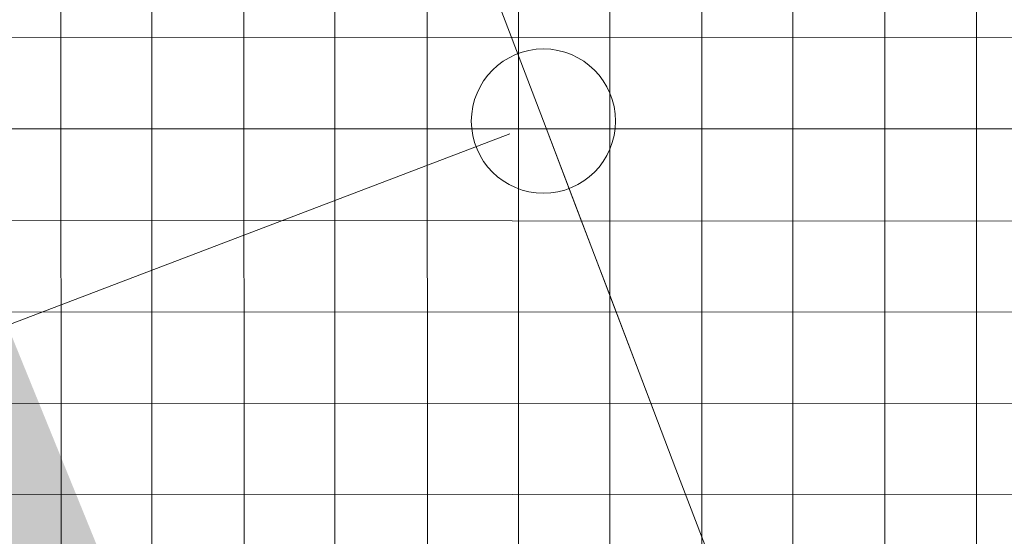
# Model space of a CAD drawing. Header units: metres. Extents: x 6467369 to 7543668, y 5829073 to 6004987.
# Tile 80 of 656: x 7543388.06 to 7543391.48, y 5829499.25 to 5829501.04. Entities that reach past the tile are written whole.
import ezdxf

# ---------------------------------------------------------------- set-up
doc = ezdxf.new("R2010")
doc.units = ezdxf.units.M
for name, pattern in [('1', [0]), ('ACAD_ISO04W100', [30, 24, -3, 0, -3]), ('DASHED2', [0.375, 0.25, -0.125])]:
    doc.linetypes.add(name, pattern=pattern)
doc.layers.get('0').update_dxf_attribs({"lineweight": 0})
for name, color, linetype, lineweight in [('_D-kreskowanie jezdni', 254, 'Continuous', 13), ('_D-kreskowanie pobocze', 32, '1', 13), ('_D-kreskowanie zakrzaczenia', 240, 'Continuous', 9), ('_D-kreskowanie zjazd MB', 4, '1', 13), ('C-DROGI-SYTUACJA-ETYKIETY', 7, 'Continuous', 0), ('C-ROAD', 7, 'Continuous', 0)]:
    doc.layers.add(name, color=color, linetype=linetype, lineweight=lineweight)
pattern_1 = [(0, (0, 0), (0, 0.3175), []), (90, (0, 0), (-0.3175, 1.944126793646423e-17), [])]

# ---------------------------------------------------------------- blocks, each defined once
blk = doc.blocks.new('AeccTickCircle')
blk.add_circle((0, 0), 1)

msp = doc.modelspace()

# ---------------------------------------------------------------- hatches: boundary and pattern name
at = {"layer": '_D-kreskowanie jezdni', "ltscale": 0.01, "transparency": 33554610}
h = msp.add_hatch(dxfattribs=at)
h.set_pattern_fill('ANSI37', color=256, scale=0.1, angle=45)
h.set_pattern_definition([(90, (0, 0), (-0.3175000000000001, 0), []), (180, (0, 0), (-5.551115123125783e-17, -0.3175), [])])
h.paths.add_polyline_path([(7543409.745953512, 5829462.258406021), (7543409.598435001, 5829462.545231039), (7543409.450966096, 5829462.831984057), (7543409.303556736, 5829463.118670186), (7543409.156216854, 5829463.405294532), (7543409.008956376, 5829463.691862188), (7543408.861785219, 5829463.978378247), (7543408.714713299, 5829464.264847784), (7543408.567750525, 5829464.551275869), (7543408.420906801, 5829464.837667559), (7543408.27419203, 5829465.124027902), (7543408.127616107, 5829465.410361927), (7543407.981188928, 5829465.696674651), (7543407.834920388, 5829465.982971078), (7543407.613271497, 5829466.417295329), (7543407.322111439, 5829466.989247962), (7543407.031696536, 5829467.561355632), (7543406.742125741, 5829468.13361888), (7543406.453492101, 5829468.706049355), (7543406.165881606, 5829469.278672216), (7543405.879380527, 5829469.851511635), (7543405.594071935, 5829470.424597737), (7543405.382212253, 5829470.852267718), (7543405.380675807, 5829470.855377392, -0.01973386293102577), (7543395.809390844, 5829492.289613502), (7543395.632383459, 5829492.732808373), (7543395.396215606, 5829493.327661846), (7543395.161067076, 5829493.923258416), (7543394.92686042, 5829494.519555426), (7543394.69351772, 5829495.116510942), (7543394.460964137, 5829495.714074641), (7543394.229125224, 5829496.312194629), (7543393.997930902, 5829496.910807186), (7543393.822919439, 5829497.365403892), (7543393.707589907, 5829497.665409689), (7543393.592364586, 5829497.965548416), (7543393.477233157, 5829498.265816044), (7543393.362185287, 5829498.566208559), (7543393.247210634, 5829498.86672195), (7543393.132298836, 5829499.167352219), (7543393.017439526, 5829499.468095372), (7543392.90262232, 5829499.76894742), (7543392.787836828, 5829500.06990438), (7543392.673072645, 5829500.370962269), (7543392.558319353, 5829500.67211711), (7543392.443566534, 5829500.973364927), (7543392.328803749, 5829501.27470174), (7543392.214020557, 5829501.576123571), (7543388.522689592, 5829511.269764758), (7543383.791993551, 5829509.642775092), (7543387.541343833, 5829499.796771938), (7543387.656157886, 5829499.495269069), (7543387.771013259, 5829499.193689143), (7543387.885920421, 5829498.892036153), (7543388.00088985, 5829498.590314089), (7543388.115932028, 5829498.288526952), (7543388.231057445, 5829497.98667875), (7543388.346276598, 5829497.684773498), (7543388.46159999, 5829497.382815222), (7543388.577038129, 5829497.080807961), (7543388.692601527, 5829496.778755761), (7543388.808300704, 5829496.476662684), (7543388.92414618, 5829496.174532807), (7543389.040148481, 5829495.872370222), (7543389.156318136, 5829495.570179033), (7543389.272665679, 5829495.267963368), (7543389.389201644, 5829494.965727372), (7543389.505936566, 5829494.663475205), (7543389.622880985, 5829494.361211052), (7543389.740045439, 5829494.05893912), (7543389.857440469, 5829493.756663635), (7543389.975076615, 5829493.454388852), (7543390.092964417, 5829493.15211905), (7543390.211114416, 5829492.849858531), (7543390.329537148, 5829492.547611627), (7543390.44824315, 5829492.245382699), (7543390.567242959, 5829491.943176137), (7543390.686547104, 5829491.64099636), (7543390.806166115, 5829491.338847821), (7543390.926110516, 5829491.036735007), (7543391.044985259, 5829490.738192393, 0.02000586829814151), (7543400.899151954, 5829468.63818458), (7543400.900687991, 5829468.635075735), (7543401.045016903, 5829468.34372653), (7543401.189600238, 5829468.052600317), (7543401.334427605, 5829467.761692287), (7543401.479488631, 5829467.470997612), (7543401.62477297, 5829467.18051143), (7543401.770270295, 5829466.890228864), (7543401.915970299, 5829466.600145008), (7543402.061862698, 5829466.310254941), (7543402.207937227, 5829466.020553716), (7543402.35418364, 5829465.73103637), (7543402.500591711, 5829465.44169792), (7543402.647151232, 5829465.152533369), (7543402.793852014, 5829464.863537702), (7543402.940683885, 5829464.574705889), (7543403.087636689, 5829464.286032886), (7543403.234700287, 5829463.997513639), (7543403.381864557, 5829463.709143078), (7543403.529119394, 5829463.420916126), (7543403.676454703, 5829463.132827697), (7543403.823860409, 5829462.844872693), (7543403.971326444, 5829462.55704601), (7543404.118842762, 5829462.269342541), (7543404.266399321, 5829461.981757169), (7543404.413986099, 5829461.694284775), (7543404.561593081, 5829461.406920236), (7543404.709210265, 5829461.119658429), (7543404.856827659, 5829460.832494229), (7543405.004435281, 5829460.545422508), (7543405.152023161, 5829460.258438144), (7543405.299581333, 5829459.971536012), (7543443.377905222, 5829385.935670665), (7543443.49591691, 5829385.706216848), (7543443.613882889, 5829385.476833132), (7543443.731795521, 5829385.247515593), (7543443.849647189, 5829385.018260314), (7543443.967430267, 5829384.789063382), (7543444.085137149, 5829384.55992089), (7543444.202760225, 5829384.330828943), (7543444.320291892, 5829384.101783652), (7543444.437724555, 5829383.872781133), (7543444.555050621, 5829383.643817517), (7543444.672262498, 5829383.414888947), (7543444.789352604, 5829383.185991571), (7543444.906313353, 5829382.957121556), (7543445.02313717, 5829382.728275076), (7543445.200018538, 5829382.381382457), (7543445.432538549, 5829381.924208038), (7543445.664418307, 5829381.466974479), (7543445.895585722, 5829381.009674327), (7543446.125972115, 5829380.552293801), (7543446.355510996, 5829380.09481519), (7543446.584138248, 5829379.637216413), (7543446.811788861, 5829379.179477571), (7543446.868745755, 5829379.064387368, -0.007950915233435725), (7543450.250869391, 5829371.957176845), (7543454.925274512, 5829373.75727092, 0.008251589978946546), (7543451.348885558, 5829381.284375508), (7543451.347654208, 5829381.286863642), (7543451.231868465, 5829381.520239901), (7543451.115894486, 5829381.753429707), (7543450.999740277, 5829381.986436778), (7543450.883413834, 5829382.219264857), (7543450.76692313, 5829382.4519177), (7543450.650276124, 5829382.684399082), (7543450.533480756, 5829382.916712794), (7543450.416544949, 5829383.148862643), (7543450.29947661, 5829383.380852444), (7543450.182283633, 5829383.612686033), (7543450.06497389, 5829383.844367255), (7543449.947555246, 5829384.075899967), (7543449.830035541, 5829384.307288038), (7543449.712422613, 5829384.538535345), (7543449.594724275, 5829384.769645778), (7543449.476948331, 5829385.000623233), (7543449.359102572, 5829385.231471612), (7543449.241194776, 5829385.462194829), (7543449.123232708, 5829385.692796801), (7543449.00522412, 5829385.923281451), (7543448.887176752, 5829386.153652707), (7543448.769098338, 5829386.3839145), (7543448.650996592, 5829386.614070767), (7543448.532879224, 5829386.84412544), (7543448.414753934, 5829387.074082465), (7543448.296628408, 5829387.303945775), (7543448.178510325, 5829387.533719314), (7543448.060407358, 5829387.763407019), (7543447.942327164, 5829387.993012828), (7543447.824277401, 5829388.222540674)])
h.paths.add_polyline_path([(7543458.309081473, 5829366.087622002), (7543458.206268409, 5829366.324367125), (7543458.1034143, 5829366.56118518), (7543458.00051125, 5829366.798072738), (7543457.897551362, 5829367.035026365), (7543457.794526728, 5829367.272042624), (7543457.691429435, 5829367.509118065), (7543457.588251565, 5829367.746249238), (7543457.484985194, 5829367.98343268), (7543457.38162239, 5829368.220664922), (7543457.278155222, 5829368.457942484), (7543457.174575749, 5829368.695261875), (7543457.070876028, 5829368.932619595), (7543456.967048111, 5829369.170012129), (7543456.863084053, 5829369.407435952), (7543456.758975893, 5829369.644887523), (7543456.654715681, 5829369.882363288), (7543456.550295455, 5829370.119859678), (7543456.445707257, 5829370.357373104), (7543456.340943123, 5829370.594899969), (7543456.235995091, 5829370.832436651), (7543456.130855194, 5829371.069979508), (7543456.025515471, 5829371.307524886), (7543455.919967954, 5829371.545069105), (7543455.814204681, 5829371.782608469), (7543455.708217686, 5829372.020139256), (7543455.601999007, 5829372.257657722), (7543455.495540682, 5829372.495160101), (7543455.388834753, 5829372.732642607), (7543455.281873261, 5829372.970101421), (7543455.175899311, 5829373.204762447, 0.0006006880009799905), (7543454.925274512, 5829373.75727092), (7543450.250869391, 5829371.957176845, -0.0006403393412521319), (7543450.51339584, 5829371.380154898), (7543450.670621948, 5829371.032929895), (7543450.880581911, 5829370.566810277), (7543451.089814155, 5829370.100025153), (7543451.298376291, 5829369.63260994), (7543451.506325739, 5829369.164600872), (7543451.713718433, 5829368.696037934), (7543451.920607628, 5829368.226967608), (7543452.127044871, 5829367.757440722), (7543452.28339967, 5829367.400824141), (7543452.386462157, 5829367.165459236), (7543452.489456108, 5829366.929973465), (7543452.592389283, 5829366.694370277), (7543452.695269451, 5829366.458653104), (7543452.798104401, 5829366.22282538), (7543452.900901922, 5829365.98689053), (7543453.003669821, 5829365.750851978), (7543453.106415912, 5829365.514713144), (7543453.209148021, 5829365.278477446), (7543453.311873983, 5829365.042148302), (7543453.414601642, 5829364.805729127), (7543453.517338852, 5829364.569223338), (7543453.620093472, 5829364.33263435), (7543453.722873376, 5829364.095965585), (7543482.827848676, 5829297.07563406), (7543482.964939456, 5829296.759961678), (7543483.102103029, 5829296.444169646), (7543483.239356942, 5829296.128265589), (7543483.37671876, 5829295.812257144), (7543483.514206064, 5829295.496151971), (7543483.651836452, 5829295.179957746), (7543483.789627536, 5829294.863682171), (7543483.927596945, 5829294.547332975), (7543484.065762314, 5829294.230917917), (7543484.204141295, 5829293.914444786), (7543484.342751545, 5829293.59792141), (7543484.481610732, 5829293.281355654), (7543484.620736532, 5829292.964755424), (7543484.760146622, 5829292.648128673), (7543484.899858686, 5829292.331483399), (7543485.039890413, 5829292.01482765), (7543485.180259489, 5829291.69816953), (7543485.320983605, 5829291.381517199), (7543485.462080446, 5829291.064878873), (7543485.603567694, 5829290.748262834), (7543485.745463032, 5829290.431677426), (7543485.887784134, 5829290.115131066), (7543486.030548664, 5829289.798632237), (7543486.173774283, 5829289.482189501), (7543486.317478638, 5829289.165811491), (7543486.461679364, 5829288.849506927), (7543486.606394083, 5829288.533284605), (7543486.751640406, 5829288.217153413), (7543486.897435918, 5829287.901122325), (7543487.042095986, 5829287.588874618, 0.02273060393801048), (7543495.541139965, 5829271.266797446), (7543495.54299273, 5829271.263596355), (7543495.717909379, 5829270.962543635), (7543495.893240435, 5829270.661892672), (7543496.068968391, 5829270.361634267), (7543496.245075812, 5829270.061759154), (7543496.421545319, 5829269.762258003), (7543496.598359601, 5829269.463121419), (7543496.775501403, 5829269.164339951), (7543496.952953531, 5829268.865904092), (7543497.130698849, 5829268.567804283), (7543497.308720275, 5829268.270030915), (7543497.487000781, 5829267.972574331), (7543497.665523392, 5829267.675424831), (7543497.844271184, 5829267.378572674), (7543498.023227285, 5829267.082008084), (7543498.202374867, 5829266.785721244), (7543498.38169715, 5829266.489702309), (7543498.561177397, 5829266.193941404), (7543498.740798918, 5829265.898428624), (7543498.920545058, 5829265.603154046), (7543499.100399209, 5829265.308107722), (7543499.280344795, 5829265.013279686), (7543499.46036528, 5829264.718659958), (7543499.640444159, 5829264.424238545), (7543499.820564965, 5829264.130005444), (7543500.000711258, 5829263.835950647), (7543500.18086663, 5829263.542064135), (7543500.3610147, 5829263.248335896), (7543500.541139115, 5829262.954755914), (7543500.721223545, 5829262.66131418), (7543500.901251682, 5829262.368000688), (7543536.326194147, 5829204.652589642), (7543539.961566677, 5829208.287962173), (7543505.162580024, 5829264.983546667), (7543504.982624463, 5829265.276741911), (7543504.802757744, 5829265.569828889), (7543504.622996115, 5829265.862817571), (7543504.443355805, 5829266.155717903), (7543504.263853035, 5829266.44853982), (7543504.084504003, 5829266.741293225), (7543503.905324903, 5829267.033988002), (7543503.726331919, 5829267.326634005), (7543503.453479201, 5829267.773182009), (7543503.097623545, 5829268.356954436), (7543502.742559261, 5829268.941105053), (7543502.388509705, 5829269.52555757), (7543502.035656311, 5829270.110303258), (7543501.684158, 5829270.695369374), (7543501.334163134, 5829271.280799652), (7543500.98581472, 5829271.866645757), (7543500.639250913, 5829272.452966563), (7543500.294607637, 5829273.039823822), (7543499.952020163, 5829273.627279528), (7543499.866452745, 5829273.775117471, -0.02229541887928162), (7543491.722217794, 5829289.382629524), (7543491.508339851, 5829289.8422757), (7543491.223463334, 5829290.45978346), (7543490.940255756, 5829291.078632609), (7543490.65858889, 5829291.698747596), (7543490.378334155, 5829292.320052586), (7543490.099364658, 5829292.942466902), (7543489.821554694, 5829293.565906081), (7543489.544784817, 5829294.190270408), (7543489.268941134, 5829294.815446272), (7543488.993926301, 5829295.441281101), (7543488.719675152, 5829296.067547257), (7543488.510260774, 5829296.547131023), (7543488.373123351, 5829296.86157259), (7543488.236052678, 5829297.176194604), (7543488.099031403, 5829297.490989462), (7543487.962042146, 5829297.805949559), (7543487.825067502, 5829298.121067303), (7543487.688090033, 5829298.4363351), (7543487.551092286, 5829298.751745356), (7543487.414056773, 5829299.067290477)])
at = {"layer": '_D-kreskowanie pobocze', "ltscale": 0.01, "transparency": 33554623}
h = msp.add_hatch(dxfattribs=at)
h.set_pattern_fill('NET', color=256, scale=0.1)
h.set_pattern_definition(pattern_1)
h.paths.add_polyline_path([(7543375.937389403, 5829546.426974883), (7543375.845583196, 5829546.668068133), (7543375.753835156, 5829546.909038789), (7543375.662155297, 5829547.149890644), (7543375.570553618, 5829547.390627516), (7543375.479040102, 5829547.631253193), (7543375.387624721, 5829547.871771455), (7543375.296317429, 5829548.112186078), (7543375.205128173, 5829548.352500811), (7543375.114066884, 5829548.5927194), (7543375.023143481, 5829548.832845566), (7543374.932367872, 5829549.072883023), (7543374.841749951, 5829549.312835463), (7543374.751299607, 5829549.552706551), (7543374.661026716, 5829549.792499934), (7543374.570941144, 5829550.032219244), (7543374.481052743, 5829550.271868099), (7543374.391371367, 5829550.511450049), (7543374.301906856, 5829550.750968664), (7543374.212669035, 5829550.990427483), (7543374.123667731, 5829551.229829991), (7543374.034912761, 5829551.469179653), (7543373.946413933, 5829551.708479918), (7543373.858181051, 5829551.947734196), (7543373.770223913, 5829552.186945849), (7543373.682418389, 5829552.42648475), (7543373.59503716, 5829552.665635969), (7543373.50796108, 5829552.904754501), (7543373.421199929, 5829553.143843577), (7543373.33476348, 5829553.382906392), (7543373.248661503, 5829553.621946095), (7543373.162901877, 5829553.860970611, -0.00658835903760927), (7543371.479583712, 5829558.764693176), (7543372.138758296, 5829559.865748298), (7543371.813068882, 5829560.781841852), (7543370.660324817, 5829558.856350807, 0.007022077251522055), (7543372.456802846, 5829553.60813834), (7543372.542882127, 5829553.368222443), (7543372.629296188, 5829553.12831632), (7543372.716035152, 5829552.888416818), (7543372.803089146, 5829552.648520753), (7543372.890448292, 5829552.408624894), (7543372.978102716, 5829552.168725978), (7543373.066042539, 5829551.9288207), (7543373.154257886, 5829551.688905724), (7543373.242738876, 5829551.448977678), (7543373.331475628, 5829551.209033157), (7543373.420458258, 5829550.969068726), (7543373.50967688, 5829550.729080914), (7543373.599121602, 5829550.489066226), (7543373.688782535, 5829550.24902114), (7543373.778649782, 5829550.008942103), (7543373.868713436, 5829549.768825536), (7543373.958963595, 5829549.528667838), (7543374.049390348, 5829549.288465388), (7543374.139983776, 5829549.048214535), (7543374.230733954, 5829548.807911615), (7543374.321630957, 5829548.567552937), (7543374.412664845, 5829548.3271348), (7543374.503825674, 5829548.086653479), (7543374.595103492, 5829547.846105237), (7543374.686488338, 5829547.605486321), (7543374.777970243, 5829547.364792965), (7543374.869539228, 5829547.124021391), (7543374.961185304, 5829546.883167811), (7543375.052898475, 5829546.642228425), (7543375.144668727, 5829546.401199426), (7543375.236486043, 5829546.160077), (7543392.214020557, 5829501.576123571), (7543392.328803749, 5829501.27470174), (7543392.443566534, 5829500.973364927), (7543392.558319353, 5829500.67211711), (7543392.673072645, 5829500.370962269), (7543392.787836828, 5829500.06990438), (7543392.90262232, 5829499.76894742), (7543393.017439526, 5829499.468095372), (7543393.132298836, 5829499.167352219), (7543393.247210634, 5829498.86672195), (7543393.362185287, 5829498.566208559), (7543393.477233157, 5829498.265816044), (7543393.592364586, 5829497.965548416), (7543393.707589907, 5829497.665409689), (7543393.822919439, 5829497.365403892), (7543393.938363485, 5829497.065535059), (7543394.05393234, 5829496.765807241), (7543394.169636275, 5829496.466224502), (7543394.285485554, 5829496.166790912), (7543394.401490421, 5829495.867510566), (7543394.517661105, 5829495.568387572), (7543394.63400782, 5829495.269426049), (7543394.750540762, 5829494.970630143), (7543394.867270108, 5829494.672004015), (7543394.984206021, 5829494.373551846), (7543395.101358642, 5829494.07527784), (7543395.218738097, 5829493.777186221), (7543395.336354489, 5829493.479281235), (7543395.454217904, 5829493.181567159), (7543395.572338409, 5829492.884048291), (7543395.690726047, 5829492.586728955), (7543395.809390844, 5829492.289613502, 0.004998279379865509), (7543398.073473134, 5829486.78958603), (7543400.036642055, 5829486.009607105), (7543400.239929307, 5829486.098307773), (7543399.878266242, 5829486.879557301), (7543398.642061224, 5829487.370709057, -0.004733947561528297), (7543396.505894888, 5829492.567789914), (7543396.387374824, 5829492.864542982), (7543396.269271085, 5829493.161149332), (7543396.151558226, 5829493.457640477), (7543396.033953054, 5829493.754701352), (7543395.916584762, 5829494.051977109), (7543395.799443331, 5829494.349463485), (7543395.682518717, 5829494.647156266), (7543395.565800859, 5829494.945051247), (7543395.449279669, 5829495.243144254), (7543395.332945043, 5829495.541431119), (7543395.216786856, 5829495.839907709), (7543395.100794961, 5829496.138569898), (7543394.984959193, 5829496.437413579), (7543394.869269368, 5829496.736434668), (7543394.753715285, 5829497.035629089), (7543394.638286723, 5829497.334992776), (7543394.522973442, 5829497.634521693), (7543394.40776519, 5829497.934211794), (7543394.292651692, 5829498.234059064), (7543394.177622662, 5829498.53405948), (7543394.062667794, 5829498.834209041), (7543393.947776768, 5829499.134503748), (7543393.83293925, 5829499.434939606), (7543393.718144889, 5829499.735512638), (7543393.603383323, 5829500.036218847), (7543393.488644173, 5829500.337054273), (7543393.373917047, 5829500.638014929), (7543393.259191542, 5829500.939096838), (7543393.144457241, 5829501.240296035), (7543393.029703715, 5829501.541608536), (7543392.914922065, 5829501.843026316)])
h.paths.add_polyline_path([(7543352.368798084, 5829623.423790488), (7543352.278386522, 5829623.668134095), (7543352.187823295, 5829623.912325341), (7543352.097115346, 5829624.156366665), (7543352.006269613, 5829624.400260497), (7543351.915293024, 5829624.644009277), (7543351.824192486, 5829624.887615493), (7543351.732974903, 5829625.131081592), (7543351.641647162, 5829625.374410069), (7543351.550216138, 5829625.617603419), (7543351.4586887, 5829625.860664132), (7543351.367071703, 5829626.103594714), (7543351.27537199, 5829626.346397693), (7543351.183596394, 5829626.589075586), (7543351.091751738, 5829626.831630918), (7543350.999844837, 5829627.074066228), (7543350.907882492, 5829627.316384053), (7543350.815871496, 5829627.558586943), (7543350.723818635, 5829627.800677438), (7543350.631730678, 5829628.042658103), (7543350.539614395, 5829628.284531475), (7543350.447476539, 5829628.526300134), (7543350.355323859, 5829628.76796662), (7543350.263163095, 5829629.009533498), (7543350.171000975, 5829629.251003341), (7543350.078844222, 5829629.492378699), (7543349.986699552, 5829629.73366213), (7543349.894573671, 5829629.974856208), (7543349.80247204, 5829630.215966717), (7543338.554588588, 5829659.661105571), (7543338.839836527, 5829660.450421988), (7543338.427254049, 5829661.515460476), (7543337.754498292, 5829659.653861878), (7543349.101849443, 5829629.948332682), (7543349.193949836, 5829629.707225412), (7543349.28606829, 5829629.46605078), (7543349.37819811, 5829629.22480623), (7543349.470332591, 5829628.9834892), (7543349.562465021, 5829628.742097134), (7543349.654588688, 5829628.500627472), (7543349.746696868, 5829628.259077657), (7543349.838782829, 5829628.01744513), (7543349.93083984, 5829627.775727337), (7543350.022861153, 5829627.533921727), (7543350.114840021, 5829627.292025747), (7543350.206769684, 5829627.050036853), (7543350.298643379, 5829626.807952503), (7543350.39045433, 5829626.565770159), (7543350.482195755, 5829626.32348729), (7543350.573860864, 5829626.081101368), (7543350.665442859, 5829625.838609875), (7543350.756934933, 5829625.596010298), (7543350.84833027, 5829625.353300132), (7543350.939622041, 5829625.110476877), (7543351.030803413, 5829624.867538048), (7543351.121867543, 5829624.624481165), (7543351.212807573, 5829624.381303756), (7543351.303616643, 5829624.138003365), (7543351.394287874, 5829623.894577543), (7543351.484814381, 5829623.651023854), (7543351.575189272, 5829623.407339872), (7543351.665405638, 5829623.163523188), (7543351.755456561, 5829622.919571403), (7543351.845335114, 5829622.675482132), (7543351.935034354, 5829622.431253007, -0.01821006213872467), (7543358.762239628, 5829601.489134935), (7543358.833716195, 5829601.238965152), (7543358.904965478, 5829600.988802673), (7543358.975994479, 5829600.738649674), (7543359.0468102, 5829600.48850831), (7543359.117419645, 5829600.238380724), (7543359.187829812, 5829599.988269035), (7543359.258047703, 5829599.73817535), (7543359.328080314, 5829599.48810176), (7543359.397934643, 5829599.238050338), (7543359.467617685, 5829598.988023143), (7543359.537136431, 5829598.738022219), (7543359.606497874, 5829598.4880496), (7543359.675709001, 5829598.238107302), (7543359.744776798, 5829597.988197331), (7543359.81370825, 5829597.738321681), (7543359.882510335, 5829597.488482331), (7543359.951190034, 5829597.238681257), (7543360.019754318, 5829596.988920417), (7543360.088210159, 5829596.739201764), (7543360.156564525, 5829596.489527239), (7543360.224824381, 5829596.239898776), (7543360.292996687, 5829595.990318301), (7543360.361088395, 5829595.740787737), (7543360.429106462, 5829595.49130899), (7543360.497057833, 5829595.241883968), (7543360.564949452, 5829594.992514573), (7543360.632788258, 5829594.743202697), (7543360.700581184, 5829594.493950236), (7543360.768335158, 5829594.244759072), (7543360.836057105, 5829593.995631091), (7543360.903753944, 5829593.746568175), (7543366.74863375, 5829572.242323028), (7543366.816308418, 5829571.993343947), (7543366.883966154, 5829571.744468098), (7543366.9516173, 5829571.495698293), (7543367.01927219, 5829571.247037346), (7543367.086941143, 5829570.99848807), (7543367.154634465, 5829570.75005328), (7543367.222362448, 5829570.501735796), (7543367.290135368, 5829570.253538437), (7543367.357963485, 5829570.005464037), (7543367.425857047, 5829569.757515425), (7543367.493826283, 5829569.509695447), (7543367.561881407, 5829569.262006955), (7543367.630032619, 5829569.014452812), (7543367.698290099, 5829568.767035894), (7543367.766664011, 5829568.519759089), (7543367.835164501, 5829568.272625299), (7543367.903801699, 5829568.025637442), (7543367.972585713, 5829567.778798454), (7543368.041526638, 5829567.532111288), (7543368.110634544, 5829567.285578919), (7543368.179919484, 5829567.039204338), (7543368.249391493, 5829566.792990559), (7543368.319060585, 5829566.546940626), (7543368.38893675, 5829566.301057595), (7543368.459029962, 5829566.055344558), (7543368.52935017, 5829565.80980463), (7543368.599907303, 5829565.564440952), (7543368.670711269, 5829565.319256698), (7543368.741771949, 5829565.074255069), (7543368.743778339, 5829565.067368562), (7543370.653639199, 5829564.087831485), (7543370.291889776, 5829565.116258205), (7543369.373771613, 5829565.58714632), (7543369.250252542, 5829566.016686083), (7543369.180151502, 5829566.261460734), (7543369.110370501, 5829566.506077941), (7543369.040690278, 5829566.751270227), (7543368.971207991, 5829566.996659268), (7543368.901913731, 5829567.242242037), (7543368.832797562, 5829567.488015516), (7543368.763849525, 5829567.733976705), (7543368.69505964, 5829567.980122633), (7543368.6264179, 5829568.226450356), (7543368.557914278, 5829568.472956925), (7543368.489538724, 5829568.719639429), (7543368.421281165, 5829568.966494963), (7543368.353131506, 5829569.213520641), (7543368.285079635, 5829569.460713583), (7543368.217115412, 5829569.708070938), (7543368.149228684, 5829569.955589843), (7543368.081409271, 5829570.20326746), (7543368.01364698, 5829570.451100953), (7543367.945931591, 5829570.699087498), (7543367.878252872, 5829570.947224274), (7543367.810600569, 5829571.195508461), (7543367.742964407, 5829571.443937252), (7543367.675334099, 5829571.69250783), (7543367.607699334, 5829571.941217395), (7543367.540049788, 5829572.190063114), (7543367.472376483, 5829572.439037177), (7543361.627495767, 5829593.943285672), (7543361.559793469, 5829594.19236867), (7543361.492060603, 5829594.441536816), (7543361.424290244, 5829594.69078823), (7543361.356475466, 5829594.940121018), (7543361.288609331, 5829595.189533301), (7543361.2206849, 5829595.439023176), (7543361.152695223, 5829595.688588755), (7543361.084633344, 5829595.938228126), (7543361.016492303, 5829596.187939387), (7543360.948265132, 5829596.437720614), (7543360.87994486, 5829596.687569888), (7543360.811524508, 5829596.937485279), (7543360.742997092, 5829597.187464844), (7543360.674355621, 5829597.437506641), (7543360.605593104, 5829597.687608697), (7543360.536702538, 5829597.937769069), (7543360.46767692, 5829598.187985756), (7543360.398509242, 5829598.438256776), (7543360.329192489, 5829598.688580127), (7543360.259719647, 5829598.938953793), (7543360.190083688, 5829599.189375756), (7543360.120277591, 5829599.439843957), (7543360.050294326, 5829599.690356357), (7543359.980126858, 5829599.940910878), (7543359.909768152, 5829600.191505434), (7543359.839211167, 5829600.442137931), (7543359.768448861, 5829600.692806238), (7543359.697474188, 5829600.943508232), (7543359.6262801, 5829601.194241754), (7543359.554859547, 5829601.445004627), (7543359.483295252, 5829601.695481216, 0.01821006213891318), (7543352.639053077, 5829622.689821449), (7543352.549138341, 5829622.93463656), (7543352.459051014, 5829623.179292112)])
h = msp.add_hatch(dxfattribs=at)
h.set_pattern_fill('NET', color=256, scale=0.1)
h.set_pattern_definition(pattern_1)
h.paths.add_polyline_path([(7543363.08682504, 5829566.685213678), (7543363.017268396, 5829566.935510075), (7543362.947906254, 5829567.185752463), (7543362.878728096, 5829567.435937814), (7543362.809723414, 5829567.686063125), (7543362.740881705, 5829567.936125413), (7543362.672192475, 5829568.186121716), (7543362.603645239, 5829568.436049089), (7543362.535229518, 5829568.68590461), (7543362.466934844, 5829568.935685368), (7543362.39875076, 5829569.185388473), (7543362.330666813, 5829569.435011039), (7543362.262672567, 5829569.684550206), (7543362.194757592, 5829569.934003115), (7543362.126911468, 5829570.183366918), (7543362.059123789, 5829570.43263878), (7543361.99138416, 5829570.681815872), (7543361.923682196, 5829570.930895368), (7543356.07880239, 5829592.435140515), (7543356.011123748, 5829592.684136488), (7543355.943456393, 5829592.933063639), (7543355.875793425, 5829593.181920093), (7543355.808127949, 5829593.430703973), (7543355.740453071, 5829593.679413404), (7543355.672761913, 5829593.928046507), (7543355.605047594, 5829594.176601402), (7543355.537303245, 5829594.425076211), (7543355.469522, 5829594.673469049), (7543355.401697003, 5829594.921778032), (7543355.333821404, 5829595.170001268), (7543355.26588836, 5829595.418136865), (7543355.197891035, 5829595.666182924), (7543355.129822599, 5829595.914137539), (7543355.061676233, 5829596.161998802), (7543354.993445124, 5829596.409764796), (7543354.925122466, 5829596.657433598), (7543354.856701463, 5829596.905003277), (7543354.788175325, 5829597.152471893), (7543354.719537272, 5829597.399837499), (7543354.650780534, 5829597.647098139), (7543354.581898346, 5829597.894251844), (7543354.512883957, 5829598.141296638), (7543354.443730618, 5829598.388230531), (7543354.374431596, 5829598.635051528), (7543354.304980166, 5829598.881757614), (7543354.23536961, 5829599.128346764), (7543354.16559322, 5829599.374816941), (7543354.0956443, 5829599.621166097), (7543354.025516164, 5829599.867392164), (7543353.955202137, 5829600.113493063, 0.01821006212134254), (7543347.240843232, 5829620.709460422), (7543347.152602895, 5829620.94971728), (7543347.064138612, 5829621.189965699), (7543346.975457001, 5829621.430207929), (7543346.886564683, 5829621.670446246), (7543346.797468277, 5829621.910682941), (7543346.708174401, 5829622.150920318), (7543346.618689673, 5829622.391160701), (7543346.529020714, 5829622.63140643), (7543346.439174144, 5829622.871659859), (7543346.349156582, 5829623.111923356), (7543346.258974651, 5829623.352199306), (7543346.168634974, 5829623.592490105), (7543346.078144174, 5829623.832798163), (7543345.987508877, 5829624.073125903), (7543345.89673571, 5829624.313475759), (7543345.805831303, 5829624.553850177), (7543345.714802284, 5829624.794251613), (7543345.623655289, 5829625.034682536), (7543345.532396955, 5829625.275145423), (7543345.441033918, 5829625.515642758), (7543345.349572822, 5829625.756177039), (7543345.25802031, 5829625.996750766), (7543345.166383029, 5829626.237366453), (7543345.074667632, 5829626.478026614), (7543344.982880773, 5829626.718733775), (7543344.89102911, 5829626.959490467), (7543344.79911931, 5829627.200299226), (7543344.707158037, 5829627.441162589), (7543344.615151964, 5829627.682083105), (7543344.523107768, 5829627.923063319), (7543344.43103213, 5829628.164105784), (7543344.268288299, 5829628.590142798), (7543342.331775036, 5829629.456119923), (7543341.164070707, 5829629.010063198), (7543341.431704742, 5829628.309440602), (7543342.309201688, 5829628.644639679), (7543343.678684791, 5829628.032229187), (7543344.098421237, 5829626.932862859), (7543344.190293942, 5829626.692151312), (7543344.282101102, 5829626.451511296), (7543344.373836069, 5829626.210940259), (7543344.465492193, 5829625.970435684), (7543344.557062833, 5829625.729995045), (7543344.64854135, 5829625.489615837), (7543344.739921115, 5829625.249295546), (7543344.831195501, 5829625.009031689), (7543344.922357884, 5829624.768821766), (7543345.01340165, 5829624.528663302), (7543345.104320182, 5829624.28855384), (7543345.195106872, 5829624.048490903), (7543345.285755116, 5829623.808472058), (7543345.376258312, 5829623.568494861), (7543345.46660986, 5829623.328556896), (7543345.556803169, 5829623.088655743), (7543345.646831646, 5829622.848789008), (7543345.736688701, 5829622.608954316), (7543345.82636775, 5829622.369149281), (7543345.915862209, 5829622.129371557), (7543346.005165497, 5829621.889618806), (7543346.094271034, 5829621.649888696), (7543346.183172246, 5829621.410178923), (7543346.271862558, 5829621.170487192), (7543346.360335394, 5829620.930811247), (7543346.448584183, 5829620.691148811), (7543346.536714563, 5829620.451191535, -0.01821006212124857), (7543353.234058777, 5829599.907453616), (7543353.304201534, 5829599.661953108), (7543353.374164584, 5829599.416307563), (7543353.443954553, 5829599.170519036), (7543353.513578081, 5829598.924589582), (7543353.58304182, 5829598.67852124), (7543353.652352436, 5829598.432316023), (7543353.721516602, 5829598.185975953), (7543353.790541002, 5829597.939503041), (7543353.859432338, 5829597.692899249), (7543353.928197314, 5829597.446166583), (7543353.996842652, 5829597.199306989), (7543354.065375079, 5829596.952322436), (7543354.133801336, 5829596.705214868), (7543354.202128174, 5829596.457986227), (7543354.270362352, 5829596.21063844), (7543354.338510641, 5829595.963173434), (7543354.406579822, 5829595.715593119), (7543354.474576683, 5829595.467899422), (7543354.542508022, 5829595.220094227), (7543354.61038065, 5829594.972179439), (7543354.678201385, 5829594.724156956), (7543354.74597705, 5829594.476028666), (7543354.813714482, 5829594.227796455), (7543354.881420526, 5829593.979462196), (7543354.949102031, 5829593.731027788), (7543355.016765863, 5829593.482495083), (7543355.084418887, 5829593.233865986), (7543355.15206798, 5829592.985142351), (7543355.219720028, 5829592.736326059), (7543355.287381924, 5829592.487418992), (7543355.355059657, 5829592.238426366), (7543361.199940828, 5829570.734176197), (7543361.267650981, 5829570.485066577), (7543361.335406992, 5829570.235829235), (7543361.403219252, 5829569.986467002), (7543361.471098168, 5829569.736982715), (7543361.539054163, 5829569.487379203), (7543361.607097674, 5829569.23765932), (7543361.675239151, 5829568.987825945), (7543361.743489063, 5829568.737881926), (7543361.811857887, 5829568.487830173), (7543361.880356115, 5829568.237673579), (7543361.948994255, 5829567.987415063), (7543362.017782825, 5829567.737057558), (7543362.086732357, 5829567.48660403), (7543362.155853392, 5829567.236057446), (7543362.225156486, 5829566.985420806), (7543362.294652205, 5829566.734697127), (7543362.364351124, 5829566.483889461), (7543362.434263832, 5829566.233000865), (7543362.504400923, 5829565.982034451), (7543362.574773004, 5829565.730993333), (7543362.645390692, 5829565.479880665), (7543362.716264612, 5829565.228699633), (7543362.787405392, 5829564.977453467), (7543362.858823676, 5829564.726145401), (7543362.930422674, 5829564.475153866), (7543363.002423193, 5829564.223746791), (7543363.074733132, 5829563.972287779), (7543363.147363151, 5829563.720780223), (7543363.220323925, 5829563.469227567), (7543363.293626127, 5829563.217633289), (7543363.367279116, 5829562.966005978, 0.01461486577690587), (7543367.04353843, 5829551.669307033), (7543367.131919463, 5829551.422975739), (7543367.220726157, 5829551.17642703), (7543367.309784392, 5829550.930112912), (7543367.39908349, 5829550.684029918), (7543367.4886128, 5829550.438174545), (7543367.578361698, 5829550.192543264), (7543367.668448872, 5829549.946780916), (7543367.758600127, 5829549.701601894), (7543367.848939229, 5829549.456636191), (7543367.939455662, 5829549.211880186), (7543368.030138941, 5829548.967330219), (7543368.120978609, 5829548.722982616), (7543368.211964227, 5829548.478833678), (7543368.303085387, 5829548.234879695), (7543368.394331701, 5829547.991116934), (7543368.485692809, 5829547.747541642), (7543368.577158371, 5829547.504150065), (7543368.668718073, 5829547.26093842), (7543368.760361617, 5829547.017902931), (7543368.852078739, 5829546.775039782), (7543368.943859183, 5829546.532345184), (7543369.035692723, 5829546.289815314), (7543369.127569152, 5829546.047446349), (7543369.219478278, 5829545.805234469), (7543369.311409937, 5829545.563175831), (7543369.403353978, 5829545.321266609), (7543369.495300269, 5829545.07950297), (7543369.587238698, 5829544.837881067), (7543369.679159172, 5829544.596397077), (7543369.771051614, 5829544.355047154), (7543369.862907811, 5829544.113822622), (7543383.082389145, 5829509.398726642), (7543383.791993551, 5829509.642775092), (7543370.563809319, 5829544.380725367), (7543370.471954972, 5829544.621945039), (7543370.380073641, 5829544.863265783), (7543370.288175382, 5829545.104691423), (7543370.196270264, 5829545.346225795), (7543370.10436837, 5829545.587872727), (7543370.012479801, 5829545.829636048), (7543369.920614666, 5829546.07151959), (7543369.828783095, 5829546.313527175), (7543369.73699523, 5829546.555662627), (7543369.64526123, 5829546.797929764), (7543369.553591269, 5829547.040332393), (7543369.461995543, 5829547.282874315), (7543369.370484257, 5829547.525559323), (7543369.279067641, 5829547.768391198), (7543369.18775594, 5829548.011373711), (7543369.096559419, 5829548.254510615), (7543369.005488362, 5829548.497805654), (7543368.914553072, 5829548.741262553), (7543368.823763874, 5829548.984885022), (7543368.733131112, 5829549.22867675), (7543368.642665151, 5829549.472641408), (7543368.552376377, 5829549.716782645), (7543368.462275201, 5829549.96110409), (7543368.372372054, 5829550.205609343), (7543368.28267739, 5829550.450301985), (7543368.193201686, 5829550.695185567), (7543368.103955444, 5829550.940263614), (7543368.014949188, 5829551.185539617), (7543367.926193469, 5829551.431017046), (7543367.837698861, 5829551.676699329), (7543367.749475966, 5829551.922589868, -0.01461486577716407), (7543364.086943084, 5829563.177154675), (7543364.013556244, 5829563.427873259), (7543363.940511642, 5829563.678583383), (7543363.867798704, 5829563.929281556), (7543363.795406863, 5829564.179964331), (7543363.72332555, 5829564.430628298), (7543363.651544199, 5829564.68127009), (7543363.580052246, 5829564.931886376), (7543363.50883913, 5829565.18247386), (7543363.437894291, 5829565.433029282), (7543363.367207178, 5829565.683549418), (7543363.296767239, 5829565.934031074), (7543363.226563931, 5829566.184471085), (7543363.156586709, 5829566.43486632)])
h.paths.add_polyline_path([(7543405.299581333, 5829459.971536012), (7543405.152023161, 5829460.258438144), (7543405.004435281, 5829460.545422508), (7543404.856827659, 5829460.832494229), (7543404.709210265, 5829461.119658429), (7543404.561593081, 5829461.406920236), (7543404.413986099, 5829461.694284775), (7543404.266399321, 5829461.981757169), (7543404.118842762, 5829462.269342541), (7543403.971326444, 5829462.55704601), (7543403.823860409, 5829462.844872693), (7543403.676454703, 5829463.132827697), (7543403.529119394, 5829463.420916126), (7543403.381864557, 5829463.709143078), (7543403.234700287, 5829463.997513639), (7543403.087636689, 5829464.286032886), (7543402.940683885, 5829464.574705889), (7543402.793852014, 5829464.863537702), (7543402.647151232, 5829465.152533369), (7543402.500591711, 5829465.44169792), (7543402.35418364, 5829465.73103637), (7543402.207937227, 5829466.020553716), (7543402.061862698, 5829466.310254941), (7543401.915970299, 5829466.600145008), (7543401.770270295, 5829466.890228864), (7543401.62477297, 5829467.18051143), (7543401.479488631, 5829467.470997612), (7543401.334427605, 5829467.761692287), (7543401.189600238, 5829468.052600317), (7543401.045016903, 5829468.34372653), (7543400.900687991, 5829468.635075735), (7543400.756623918, 5829468.926652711, -0.01946782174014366), (7543391.167017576, 5829490.432634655), (7543391.046390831, 5829490.734662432), (7543390.926110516, 5829491.036735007), (7543390.806166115, 5829491.338847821), (7543390.686547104, 5829491.64099636), (7543390.567242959, 5829491.943176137), (7543390.44824315, 5829492.245382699), (7543390.329537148, 5829492.547611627), (7543390.211114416, 5829492.849858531), (7543390.092964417, 5829493.15211905), (7543389.975076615, 5829493.454388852), (7543389.857440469, 5829493.756663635), (7543389.740045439, 5829494.05893912), (7543389.622880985, 5829494.361211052), (7543389.505936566, 5829494.663475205), (7543389.389201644, 5829494.965727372), (7543389.272665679, 5829495.267963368), (7543389.156318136, 5829495.570179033), (7543389.040148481, 5829495.872370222), (7543388.92414618, 5829496.174532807), (7543388.808300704, 5829496.476662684), (7543388.692601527, 5829496.778755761), (7543388.577038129, 5829497.080807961), (7543388.46159999, 5829497.382815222), (7543388.346276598, 5829497.684773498), (7543388.231057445, 5829497.98667875), (7543388.115932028, 5829498.288526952), (7543388.00088985, 5829498.590314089), (7543387.885920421, 5829498.892036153), (7543387.771013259, 5829499.193689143), (7543387.656157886, 5829499.495269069), (7543387.541343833, 5829499.796771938), (7543383.791993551, 5829509.642775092), (7543383.082389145, 5829509.398726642), (7543386.840443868, 5829499.52986514), (7543386.955267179, 5829499.22833796), (7543387.070141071, 5829498.926709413), (7543387.18507602, 5829498.62498349), (7543387.300082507, 5829498.323164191), (7543387.415171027, 5829498.021255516), (7543387.530352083, 5829497.71926148), (7543387.645636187, 5829497.417186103), (7543387.761033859, 5829497.115033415), (7543387.876555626, 5829496.812807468), (7543387.992212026, 5829496.510512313), (7543388.108013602, 5829496.208152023), (7543388.223970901, 5829495.905730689), (7543388.340094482, 5829495.603252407), (7543388.456394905, 5829495.300721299), (7543388.57288274, 5829494.998141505), (7543388.689568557, 5829494.695517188), (7543388.806462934, 5829494.392852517), (7543388.923576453, 5829494.090151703), (7543389.040919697, 5829493.787418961), (7543389.158503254, 5829493.484658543), (7543389.276337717, 5829493.181874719), (7543389.394433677, 5829492.879071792), (7543389.512801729, 5829492.576254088), (7543389.631452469, 5829492.273425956), (7543389.750396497, 5829491.970591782), (7543389.869644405, 5829491.667755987), (7543389.989206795, 5829491.364923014), (7543390.109094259, 5829491.062097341), (7543390.229177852, 5829490.759633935), (7543390.349742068, 5829490.456848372), (7543390.470661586, 5829490.154087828, 0.01946782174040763), (7543400.084220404, 5829468.594427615), (7543400.228457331, 5829468.302500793), (7543400.373126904, 5829468.010463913), (7543400.518202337, 5829467.71834763), (7543400.663343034, 5829467.426810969), (7543400.808706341, 5829467.135511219), (7543400.954281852, 5829466.84444349), (7543401.100059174, 5829466.553602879), (7543401.246027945, 5829466.262984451), (7543401.392177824, 5829465.972583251), (7543401.538498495, 5829465.682394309), (7543401.684979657, 5829465.392412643), (7543401.831611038, 5829465.102633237), (7543401.978382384, 5829464.813051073), (7543402.125283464, 5829464.523661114), (7543402.272304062, 5829464.234458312), (7543402.419433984, 5829463.945437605), (7543402.566663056, 5829463.656593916), (7543402.713981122, 5829463.367922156), (7543402.861378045, 5829463.079417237), (7543403.008843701, 5829462.791074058), (7543403.156367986, 5829462.502887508), (7543403.303940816, 5829462.214852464), (7543403.451552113, 5829461.926963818), (7543403.599191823, 5829461.639216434), (7543403.746849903, 5829461.351605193), (7543403.894516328, 5829461.064124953), (7543404.042181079, 5829460.776770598), (7543404.189834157, 5829460.489536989), (7543404.337465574, 5829460.202418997), (7543404.48506535, 5829459.915411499), (7543404.632625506, 5829459.628505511), (7543442.71094749, 5829385.592643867), (7543442.828947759, 5829385.363212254), (7543442.946890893, 5829385.133872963), (7543443.064769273, 5829384.904622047), (7543443.182575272, 5829384.675455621), (7543443.300301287, 5829384.446369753), (7543443.417939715, 5829384.217360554), (7543443.535482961, 5829383.988424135), (7543443.65292344, 5829383.759556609), (7543443.770253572, 5829383.530754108), (7543443.887465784, 5829383.30201277), (7543444.004552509, 5829383.073328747), (7543444.121506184, 5829382.844698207), (7543444.23831926, 5829382.616117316), (7543444.354984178, 5829382.387582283), (7543444.471493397, 5829382.159089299), (7543444.587839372, 5829381.930634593), (7543444.70401457, 5829381.702214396), (7543444.820011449, 5829381.473824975), (7543444.935822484, 5829381.245462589), (7543445.051440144, 5829381.017123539), (7543445.166856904, 5829380.788804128), (7543445.282065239, 5829380.560500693), (7543445.397057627, 5829380.332209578), (7543445.511826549, 5829380.103927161), (7543445.626364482, 5829379.875649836), (7543445.740663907, 5829379.647374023), (7543445.854717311, 5829379.419096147), (7543445.968517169, 5829379.1908127), (7543446.082055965, 5829378.962520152), (7543446.19532618, 5829378.734215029), (7543446.308493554, 5829378.505543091, -0.007649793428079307), (7543449.549679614, 5829371.687151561), (7543450.250869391, 5829371.957176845, 0.007695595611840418), (7543446.980852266, 5829378.837858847), (7543446.867515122, 5829379.066874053), (7543446.75391226, 5829379.295850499), (7543446.640051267, 5829379.524791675), (7543446.525939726, 5829379.753701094), (7543446.411585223, 5829379.982582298), (7543446.296995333, 5829380.211438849), (7543446.182177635, 5829380.440274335), (7543446.067139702, 5829380.669092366), (7543445.95188911, 5829380.897896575), (7543445.836433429, 5829381.126690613), (7543445.720780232, 5829381.355478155), (7543445.604937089, 5829381.584262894), (7543445.488911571, 5829381.813048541), (7543445.372711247, 5829382.041838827), (7543445.256343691, 5829382.270637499), (7543445.139816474, 5829382.499448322), (7543445.02313717, 5829382.728275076), (7543444.906313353, 5829382.957121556), (7543444.789352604, 5829383.185991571), (7543444.672262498, 5829383.414888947), (7543444.555050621, 5829383.643817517), (7543444.437724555, 5829383.872781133), (7543444.320291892, 5829384.101783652), (7543444.202760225, 5829384.330828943), (7543444.085137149, 5829384.55992089), (7543443.967430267, 5829384.789063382), (7543443.849647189, 5829385.018260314), (7543443.731795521, 5829385.247515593), (7543443.613882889, 5829385.476833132), (7543443.49591691, 5829385.706216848), (7543443.377905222, 5829385.935670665)])
h.paths.add_polyline_path([(7543410.412911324, 5829462.601432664), (7543410.265404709, 5829462.888234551), (7543410.117959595, 5829463.174941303), (7543409.970585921, 5829463.46155802), (7543409.823293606, 5829463.748089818), (7543409.676092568, 5829464.034541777), (7543409.528992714, 5829464.320918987), (7543409.382003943, 5829464.607226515), (7543409.235136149, 5829464.893469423), (7543409.088399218, 5829465.179652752), (7543408.941803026, 5829465.465781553), (7543408.795357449, 5829465.751860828), (7543408.649072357, 5829466.037895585), (7543408.502957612, 5829466.323890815), (7543408.357023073, 5829466.609851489), (7543408.211278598, 5829466.895782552), (7543408.065734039, 5829467.181688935), (7543407.920399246, 5829467.467575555), (7543407.775284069, 5829467.753447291), (7543407.630398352, 5829468.039309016), (7543407.48575194, 5829468.325165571), (7543407.341354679, 5829468.611021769), (7543407.197216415, 5829468.896882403), (7543407.05334699, 5829469.182752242), (7543406.909756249, 5829469.468636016), (7543406.766454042, 5829469.754538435), (7543406.623450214, 5829470.040464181), (7543406.480754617, 5829470.326417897), (7543406.338377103, 5829470.612404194), (7543406.196160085, 5829470.898765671), (7543406.054442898, 5829471.18484269), (7543405.913071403, 5829471.470969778, -0.00874113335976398), (7543401.485681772, 5829480.85359905), (7543402.022734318, 5829482.239248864), (7543401.71063289, 5829482.921354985), (7543401.43636068, 5829482.80168133), (7543400.672952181, 5829480.832010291, 0.00900507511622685), (7543405.240491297, 5829471.139102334), (7543405.382212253, 5829470.852267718), (7543405.524270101, 5829470.565503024), (7543405.666654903, 5829470.278803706), (7543405.809356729, 5829469.992165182), (7543405.952365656, 5829469.705582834), (7543406.095671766, 5829469.419052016), (7543406.239265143, 5829469.132568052), (7543406.383135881, 5829468.846126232), (7543406.527274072, 5829468.559721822), (7543406.671669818, 5829468.273350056), (7543406.816313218, 5829467.987006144), (7543406.961194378, 5829467.700685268), (7543407.106303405, 5829467.414382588), (7543407.25163041, 5829467.128093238), (7543407.397165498, 5829466.841812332), (7543407.542898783, 5829466.55553496), (7543407.688820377, 5829466.269256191), (7543407.834920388, 5829465.982971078), (7543407.981188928, 5829465.696674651), (7543408.127616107, 5829465.410361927), (7543408.27419203, 5829465.124027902), (7543408.420906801, 5829464.837667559), (7543408.567750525, 5829464.551275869), (7543408.714713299, 5829464.264847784), (7543408.861785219, 5829463.978378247), (7543409.008956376, 5829463.691862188), (7543409.156216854, 5829463.405294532), (7543409.303556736, 5829463.118670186), (7543409.450966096, 5829462.831984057), (7543409.598435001, 5829462.545231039), (7543409.745953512, 5829462.258406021), (7543447.824277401, 5829388.222540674), (7543447.942327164, 5829387.993012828), (7543448.060407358, 5829387.763407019), (7543448.178510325, 5829387.533719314), (7543448.296628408, 5829387.303945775), (7543448.414753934, 5829387.074082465), (7543448.532879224, 5829386.84412544), (7543448.650996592, 5829386.614070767), (7543448.769098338, 5829386.3839145), (7543448.887176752, 5829386.153652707), (7543449.00522412, 5829385.923281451), (7543449.123232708, 5829385.692796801), (7543449.241194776, 5829385.462194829), (7543449.359102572, 5829385.231471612), (7543449.476948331, 5829385.000623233), (7543449.594724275, 5829384.769645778), (7543449.712422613, 5829384.538535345), (7543449.830035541, 5829384.307288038), (7543449.947555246, 5829384.075899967), (7543450.06497389, 5829383.844367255), (7543450.182283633, 5829383.612686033), (7543450.29947661, 5829383.380852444), (7543450.416544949, 5829383.148862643), (7543450.533480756, 5829382.916712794), (7543450.650276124, 5829382.684399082), (7543450.76692313, 5829382.4519177), (7543450.883413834, 5829382.219264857), (7543450.999740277, 5829381.986436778), (7543451.115894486, 5829381.753429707), (7543451.231868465, 5829381.520239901), (7543451.347654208, 5829381.286863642), (7543451.463243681, 5829381.053297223, -0.007996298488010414), (7543454.925274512, 5829373.75727092), (7543455.626406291, 5829374.027273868, 0.008040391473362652), (7543452.135432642, 5829381.385956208), (7543452.019510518, 5829381.620193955), (7543451.903402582, 5829381.854218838), (7543451.787116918, 5829382.08803462), (7543451.670661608, 5829382.321645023), (7543451.5540447, 5829382.55505384), (7543451.437274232, 5829382.788264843), (7543451.320358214, 5829383.021281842), (7543451.203304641, 5829383.25410865), (7543451.086121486, 5829383.486749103), (7543450.968816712, 5829383.719207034), (7543450.851398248, 5829383.951486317), (7543450.733874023, 5829384.183590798), (7543450.616251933, 5829384.415524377), (7543450.498539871, 5829384.647290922), (7543450.380745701, 5829384.878894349), (7543450.262877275, 5829385.110338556), (7543450.144942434, 5829385.341627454), (7543450.026948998, 5829385.572764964), (7543449.908904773, 5829385.803755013), (7543449.790817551, 5829386.034601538), (7543449.672695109, 5829386.265308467), (7543449.554545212, 5829386.495879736), (7543449.436375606, 5829386.726319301), (7543449.318194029, 5829386.956631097), (7543449.20000821, 5829387.186819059), (7543449.081825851, 5829387.416887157), (7543448.96365466, 5829387.646839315), (7543448.845502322, 5829387.876679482), (7543448.72737651, 5829388.106411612), (7543448.609284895, 5829388.336039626), (7543448.491233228, 5829388.565571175)])
at = {"layer": '_D-kreskowanie zakrzaczenia', "ltscale": 0.01, "transparency": 33554610}
h = msp.add_hatch(dxfattribs=at)
h.set_pattern_fill('CROSS', color=256, scale=0.1)
h.set_pattern_definition([(0, (0, 0), (0.635, 0.635), [0.3175, -0.9525000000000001]), (90, (0.15875, -0.15875), (-0.635, 0.635), [0.3175, -0.9525000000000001])])
h.paths.add_polyline_path([(7543388.91, 5829497.79), (7543380.01, 5829519.66), (7543379.939776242, 5829519.631158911), (7543380.88, 5829516.93), (7543390.65998438, 5829492.510039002), (7543408.47, 5829454.05), (7543413.4, 5829444.84), (7543435.18007205, 5829401.839863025), (7543443.058265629, 5829386.862522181), (7543434.970000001, 5829402.689999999), (7543429.07, 5829414.24), (7543417.08, 5829438.31), (7543406.92, 5829458.41), (7543397.96, 5829477.550000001)])
at = {"layer": '_D-kreskowanie zjazd MB', "ltscale": 0.01, "transparency": 33554623}
h = msp.add_hatch(dxfattribs=at)
h.set_pattern_fill('NET', color=256, scale=0.1)
h.set_pattern_definition(pattern_1)
h.paths.add_polyline_path([(7543607.890194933, 5829102.307134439), (7543606.114160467, 5829102.913716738), (7543609.116138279, 5829098.496677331), (7543609.706316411, 5829097.495972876), (7543609.734643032, 5829099.328863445)])
h.paths.add_polyline_path([(7543598.88609635, 5829104.943980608), (7543598.41019816, 5829102.880778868), (7543597.358725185, 5829102.22618034), (7543599.206249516, 5829099.253528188), (7543600.24228408, 5829099.898515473), (7543602.240566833, 5829099.375624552), (7543601.306752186, 5829101.076484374), (7543601.244312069, 5829101.187308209)])
h.paths.add_polyline_path([(7543400.239929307, 5829486.098307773), (7543400.036642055, 5829486.009607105), (7543398.073473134, 5829486.78958603, 0.005462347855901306), (7543400.672952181, 5829480.832010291), (7543401.43636068, 5829482.80168133), (7543401.71063289, 5829482.921354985)])
h.paths.add_polyline_path([(7543370.653668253, 5829564.087816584), (7543368.743778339, 5829565.067368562), (7543368.813099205, 5829564.829439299), (7543368.884702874, 5829564.584812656, 0.007592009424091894), (7543370.660324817, 5829558.856350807), (7543371.813068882, 5829560.781841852)])
h.paths.add_polyline_path([(7543341.948793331, 5829634.662205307), (7543341.082816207, 5829632.725692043), (7543339.915111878, 5829632.279635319), (7543341.164070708, 5829629.010063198), (7543342.331775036, 5829629.456119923), (7543344.268288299, 5829628.590142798)])
h.paths.add_polyline_path([(7543337.162949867, 5829664.779129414), (7543335.447696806, 5829665.730691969), (7543335.53898167, 5829665.486482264), (7543335.652881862, 5829665.182552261), (7543335.767068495, 5829664.878589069), (7543335.881525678, 5829664.57458692), (7543335.996237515, 5829664.270540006), (7543336.1111881, 5829663.966442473), (7543336.226361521, 5829663.66228844), (7543336.341741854, 5829663.35807198), (7543336.45731317, 5829663.05378714), (7543336.573059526, 5829662.749427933), (7543336.688964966, 5829662.444988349), (7543336.805013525, 5829662.140462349), (7543336.921189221, 5829661.835843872), (7543337.037476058, 5829661.531126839), (7543337.153858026, 5829661.22630515), (7543337.270319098, 5829660.921372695), (7543337.386843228, 5829660.616323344), (7543337.754498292, 5829659.653861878), (7543338.427254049, 5829661.515460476)])
h.paths.add_polyline_path([(7543320.419347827, 5829698.892872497), (7543319.348352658, 5829697.061760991), (7543317.257275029, 5829696.514068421), (7543318.155311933, 5829693.131219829), (7543320.235155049, 5829693.67596987), (7543322.066266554, 5829692.604974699)])
h.paths.add_polyline_path([(7543289.976127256, 5829840.216708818), (7543288.308818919, 5829841.223954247), (7543289.929596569, 5829835.03586248), (7543290.836677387, 5829836.82416891)])

# ---------------------------------------------------------------- linework, layer by layer
at = {"layer": 'C-DROGI-SYTUACJA-ETYKIETY', "color": 7, "linetype": 'Continuous', "lineweight": 15}
msp.add_line((7543389.760865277, 5829500.641963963), (7543366.39747875, 5829491.745213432), dxfattribs=at)
at = {"layer": 'C-ROAD', "color": 7, "linetype": 'DASHED2', "lineweight": 0, "ltscale": 5}
msp.add_line((7543397.599054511, 5829480.409692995), (7543389.877682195, 5829500.686447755), dxfattribs=at)
at = {"layer": 'C-ROAD', "color": 7, "linetype": 'ACAD_ISO04W100', "lineweight": 15, "ltscale": 0.2, "flags": 128}
msp.add_lwpolyline([(7543393.48820421, 5829491.361124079), (7543393.368558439, 5829491.660695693), (7543393.249224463, 5829491.960391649), (7543393.13019201, 5829492.26020749), (7543393.011450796, 5829492.560138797), (7543392.892990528, 5829492.860181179), (7543392.774800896, 5829493.160330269), (7543392.656871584, 5829493.460581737), (7543392.539192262, 5829493.760931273), (7543392.42175259, 5829494.061374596), (7543392.304542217, 5829494.36190745), (7543392.187550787, 5829494.662525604), (7543392.07076793, 5829494.963224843), (7543391.954183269, 5829495.264000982), (7543391.83778642, 5829495.564849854), (7543391.721566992, 5829495.865767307), (7543391.605514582, 5829496.166749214), (7543391.489618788, 5829496.467791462), (7543391.373869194, 5829496.768889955), (7543391.258255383, 5829497.070040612), (7543391.14276693, 5829497.371239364), (7543391.027393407, 5829497.67248216), (7543390.912124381, 5829497.973764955), (7543390.796949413, 5829498.275083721), (7543390.681858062, 5829498.576434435), (7543390.566839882, 5829498.877813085), (7543390.451884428, 5829499.179215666), (7543390.336981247, 5829499.480638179), (7543390.222119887, 5829499.782076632), (7543390.107289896, 5829500.083527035), (7543389.992480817, 5829500.384985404), (7543389.877682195, 5829500.686447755), (7543372.900147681, 5829545.270401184), (7543372.80831185, 5829545.511572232), (7543372.716486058, 5829545.752747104), (7543372.624680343, 5829545.993929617), (7543372.532904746, 5829546.235123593), (7543372.441169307, 5829546.476332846), (7543372.349484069, 5829546.717561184), (7543372.257859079, 5829546.958812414), (7543372.166304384, 5829547.200090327), (7543372.074830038, 5829547.441398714), (7543371.983446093, 5829547.68274135), (7543371.892162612, 5829547.924122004), (7543371.80098966, 5829548.165544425), (7543371.709937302, 5829548.407012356), (7543371.619015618, 5829548.648529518), (7543371.528234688, 5829548.890099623), (7543371.437604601, 5829549.131726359), (7543371.347135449, 5829549.373413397), (7543371.256837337, 5829549.61516439), (7543371.166720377, 5829549.856982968), (7543371.076794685, 5829550.098872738), (7543370.987070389, 5829550.340837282), (7543370.897557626, 5829550.582880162), (7543370.808266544, 5829550.825004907), (7543370.719207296, 5829551.067215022), (7543370.630390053, 5829551.309513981), (7543370.541824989, 5829551.551905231), (7543370.453522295, 5829551.794392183), (7543370.36549217, 5829552.036978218), (7543370.277744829, 5829552.279666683), (7543370.190290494, 5829552.522460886), (7543370.103139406, 5829552.765364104)], dxfattribs=at)

# ---------------------------------------------------------------- block references
at = {"layer": 'C-DROGI-SYTUACJA-ETYKIETY', "color": 7, "linetype": 'Continuous', "lineweight": 0, "ltscale": 0.01, "xscale": 0.2500000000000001, "yscale": 0.2500000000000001, "zscale": 0.2500000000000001, "rotation": 110.8467941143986}
msp.add_blockref('AeccTickCircle', (7543389.877682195, 5829500.686447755), dxfattribs=at)

doc.saveas('drawing.dxf')
